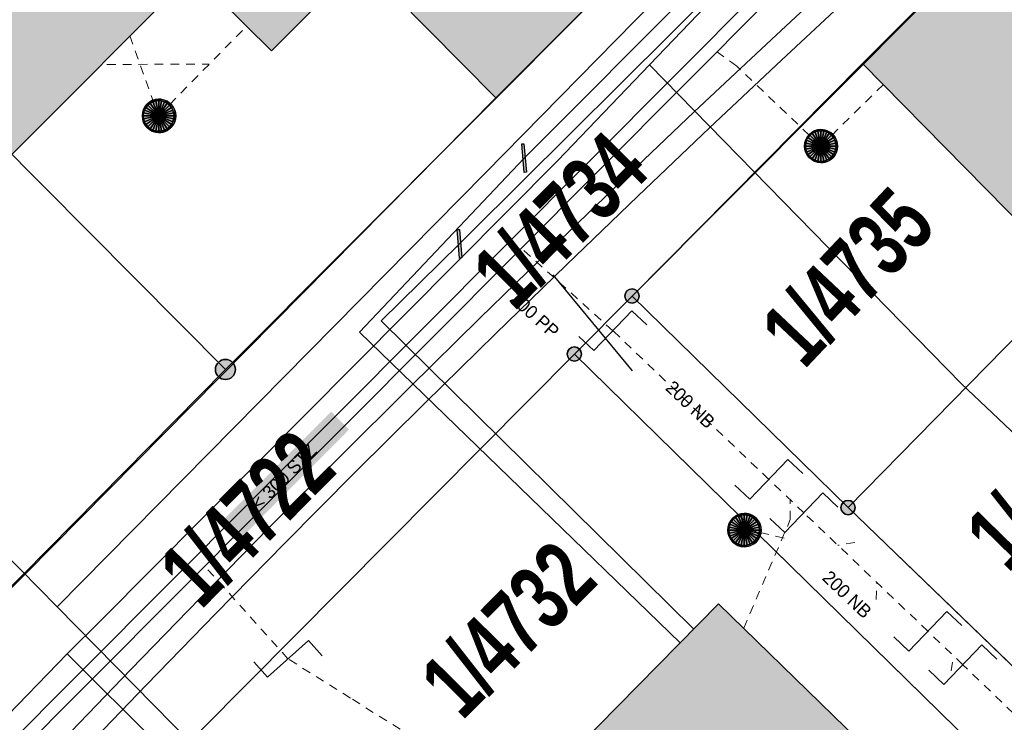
# Model space of a CAD drawing. Header units: metres. Extents: x 2695560 to 2696939, y 1260491 to 1262050.
# Tile 382 of 656: x 2695853 to 2695875, y 1261068 to 1261084. Entities that reach past the tile are written whole.
import ezdxf

# ---------------------------------------------------------------- set-up
doc = ezdxf.new("R2010")
doc.units = ezdxf.units.M
doc.linetypes.add('AUSGEZOGEN', pattern=[0])
doc.linetypes.add('VERDECKT2_S2', pattern=[0.36, 0.2, -0.16])
for name, color, linetype in [('XR$1$AV_Gebäudeflächen (BB)', 7, 'AUSGEZOGEN'), ('XR$1$AV_Grenzpunkte', 7, 'AUSGEZOGEN'), ('XR$1$AV_Grundstück-Nr.', 7, 'AUSGEZOGEN'), ('XR$1$AV_Hinweislinien', 7, 'AUSGEZOGEN'), ('XR$1$AV_Linien (BB)', 7, 'AUSGEZOGEN'), ('XR$1$AW_LK_Schachtdeckel', 24, 'AUSGEZOGEN'), ('XR$1$AW_LK_Zwischenpunkt', 24, 'AUSGEZOGEN'), ('XR$1$GA_LK_Rohrleitungsteil', 32, 'AUSGEZOGEN'), ('XR$1$Liegenschaftsgrenzen', 7, 'AUSGEZOGEN'), ('XR$1$PFAV', 255, 'AUSGEZOGEN'), ('XR$1$PFAW', 255, 'AUSGEZOGEN'), ('XR$1$WA_LK_Rohrleitungsteil', 171, 'AUSGEZOGEN')]:
    doc.layers.add(name, color=color, linetype=linetype)
for name, color, linetype, lineweight in [('XR$2$ABW-Linie-R-ungenau', 4, 'VERDECKT2_S2', 18), ('XR$2$ABW-LinieFlaeche-R-genau', 4, 'AUSGEZOGEN', 18), ('XR$2$ABW-Punkt', 6, 'AUSGEZOGEN', 18), ('XR$2$ELE-LinieFlaeche-genau', 1, 'AUSGEZOGEN', 18), ('XR$2$GAS-Linie-genau', 12, 'AUSGEZOGEN', 18), ('XR$2$KOM-Linie-U-genau', 91, 'AUSGEZOGEN', 18), ('XR$2$WAS-Linie-genau', 5, 'AUSGEZOGEN', 18), ('XR$2$WEI-Text', 59, 'AUSGEZOGEN', 18)]:
    doc.layers.add(name, color=color, linetype=linetype, lineweight=lineweight)
doc.styles.add('ARIAL', font='arial.ttf')
doc.styles.add('TXT', font='txt')

# ---------------------------------------------------------------- blocks, each defined once
blk = doc.blocks.new('BAV15')
at = {"layer": 'XR$1$PFAV', "transparency": 33554687}
blk.add_hatch(color=7, dxfattribs=at).paths.add_polyline_path([(0.5, 0), (0.49, 0.101), (0.459, 0.197), (0.41, 0.286), (0.344, 0.362), (0.264, 0.424), (0.174, 0.469), (0.076, 0.494), (-0.025, 0.499), (-0.125, 0.484), (-0.22, 0.449), (-0.306, 0.395), (-0.379, 0.326), (-0.437, 0.243), (-0.477, 0.15), (-0.497, 0.051), (-0.497, -0.051), (-0.477, -0.15), (-0.437, -0.243), (-0.379, -0.326), (-0.306, -0.395), (-0.22, -0.449), (-0.125, -0.484), (-0.025, -0.499), (0.076, -0.494), (0.174, -0.469), (0.264, -0.424), (0.344, -0.362), (0.41, -0.286), (0.459, -0.197), (0.49, -0.101)])
at = {"color": 7, "transparency": 33554687}
for start, end in [(90, 270), (270, 90)]:
    blk.add_arc((0, 0), 0.5, start, end, dxfattribs=at)
at = {"layer": 'XR$1$PFAV', "transparency": 33554687}
blk.add_circle((0, 0), 0.5, dxfattribs=at)
blk = doc.blocks.new('BAW2093')
at = {"transparency": 33554687}
blk.add_lwpolyline([(-0.375, -0.5), (0, -0.5), (0, 0.5), (0.375, 0.5)], dxfattribs=at)
blk = doc.blocks.new('BAW2088')
at = {"layer": 'XR$1$PFAW', "transparency": 33554687}
blk.add_hatch(color=253, dxfattribs=at).paths.add_polyline_path([(0.51, 0), (0.5, 0.101), (0.47, 0.197), (0.421, 0.286), (0.355, 0.362), (0.275, 0.424), (0.184, 0.469), (0.086, 0.494), (-0.015, 0.499), (-0.115, 0.484), (-0.21, 0.449), (-0.296, 0.395), (-0.369, 0.326), (-0.427, 0.243), (-0.467, 0.15), (-0.487, 0.051), (-0.487, -0.051), (-0.467, -0.15), (-0.427, -0.243), (-0.369, -0.326), (-0.296, -0.395), (-0.21, -0.449), (-0.115, -0.484), (-0.015, -0.499), (0.086, -0.494), (0.184, -0.469), (0.275, -0.424), (0.355, -0.362), (0.421, -0.286), (0.47, -0.197), (0.5, -0.101)])
at = {"transparency": 33554687}
for start, end in [(91.1948, 268.8052), (268.8052, 91.1948)]:
    blk.add_arc((0.01, 0), 0.5, start, end, dxfattribs=at)
at = {"layer": 'XR$1$PFAW', "transparency": 33554687}
blk.add_circle((0.01, 0), 0.5, dxfattribs=at)
blk = doc.blocks.new('BAW2082')
at = {"layer": 'XR$1$PFAW', "transparency": 33554687}
blk.add_hatch(color=7, dxfattribs=at).paths.add_polyline_path([(0.509, -0.003), (0.499, 0.098), (0.469, 0.194), (0.42, 0.283), (0.354, 0.359), (0.274, 0.421), (0.183, 0.466), (0.085, 0.491), (-0.016, 0.496), (-0.116, 0.481), (-0.211, 0.446), (-0.297, 0.392), (-0.37, 0.323), (-0.428, 0.24), (-0.468, 0.147), (-0.488, 0.047), (-0.488, -0.054), (-0.468, -0.153), (-0.428, -0.246), (-0.37, -0.329), (-0.297, -0.398), (-0.211, -0.452), (-0.116, -0.487), (-0.016, -0.502), (0.085, -0.497), (0.183, -0.472), (0.274, -0.427), (0.354, -0.366), (0.42, -0.289), (0.469, -0.2), (0.499, -0.104)])
at = {"transparency": 33554687}
for start, end in [(91.1948, 268.8052), (268.8052, 91.1948)]:
    blk.add_arc((0.01, 0), 0.5, start, end, dxfattribs=at)
at = {"layer": 'XR$1$PFAW', "transparency": 33554687}
blk.add_circle((0.009, -0.003), 0.5, dxfattribs=at)
blk = doc.blocks.new('BWA2013')
at = {"true_color": 0x000000, "transparency": 33554687}
blk.add_hatch(color=18, dxfattribs=at).paths.add_polyline_path([(-0.291, -0.409), (0.352, 0.357), (0.291, 0.409), (-0.352, -0.357)])
at = {"transparency": 33554687}
blk.add_lwpolyline([(-0.291, -0.409), (-0.352, -0.357), (0.291, 0.409), (0.352, 0.357), (-0.291, -0.409)], close=True, dxfattribs=at)
blk = doc.blocks.new('BGA2013')
at = {"transparency": 33554687}
blk.add_hatch(color=36, dxfattribs=at).paths.add_polyline_path([(-0.291, -0.409), (0.352, 0.357), (0.291, 0.409), (-0.352, -0.357)])
at = {"color": 32, "transparency": 33554687}
blk.add_lwpolyline([(-0.291, -0.409), (-0.352, -0.357), (0.291, 0.409), (0.352, 0.357), (-0.291, -0.409)], close=True, dxfattribs=at)
blk = doc.blocks.new('ABW-SCHLAMMSAMMLER_RUND')
at = {"layer": 'XR$2$ABW-Punkt', "linetype": 'AUSGEZOGEN', "lineweight": 13, "transparency": 33554687}
for p, q in [((-70, 75, 2500), (70, 75, 2500)), ((-70, -75, 2500), (70, -75, 2500))]:
    blk.add_line(p, q, dxfattribs=at)
blk.add_polyline3d([(90, 0, 2500), (0, 0, 2500), (-90, 0, 2500)], dxfattribs=at)
at = {"layer": 'XR$2$ABW-Punkt', "linetype": 'AUSGEZOGEN', "lineweight": 25, "transparency": 33554687}
for points in [[(-147, 29, 2500), (0, 0, 2500), (-150, 0, 2500)], [(-147, 29), (0, 0), (-150, 0)], [(-147, 29, 2500), (-147, 29), (-150, 0), (-150, 0, 2500)], [(-150, 0, 2500), (0, 0, 2500), (-147, -29, 2500)], [(-150, 0), (0, 0), (-147, -29)], [(-139, 57, 2500), (0, 0, 2500), (-147, 29, 2500)], [(-139, 57), (0, 0), (-147, 29)], [(-139, 57, 2500), (-139, 57), (-147, 29), (-147, 29, 2500)], [(-147, -29, 2500), (0, 0, 2500), (-139, -57, 2500)], [(-147, -29), (0, 0), (-139, -57)], [(-125, 83, 2500), (0, 0, 2500), (-139, 57, 2500)], [(-125, 83), (0, 0), (-139, 57)], [(-125, 83, 2500), (-125, 83), (-139, 57), (-139, 57, 2500)], [(-139, -57, 2500), (0, 0, 2500), (-125, -83, 2500)], [(-139, -57), (0, 0), (-125, -83)], [(-106, 106, 2500), (0, 0, 2500), (-125, 83, 2500)], [(-106, 106), (0, 0), (-125, 83)], [(-106, 106, 2500), (-106, 106), (-125, 83), (-125, 83, 2500)], [(-125, -83, 2500), (0, 0, 2500), (-106, -106, 2500)], [(-125, -83), (0, 0), (-106, -106)], [(-83, 125, 2500), (0, 0, 2500), (-106, 106, 2500)], [(-83, 125), (0, 0), (-106, 106)], [(-83, 125, 2500), (-83, 125), (-106, 106), (-106, 106, 2500)], [(-106, -106, 2500), (0, 0, 2500), (-83, -125, 2500)], [(-106, -106), (0, 0), (-83, -125)], [(-57, 139, 2500), (0, 0, 2500), (-83, 125, 2500)], [(-57, 139), (0, 0), (-83, 125)], [(-57, 139, 2500), (-57, 139), (-83, 125), (-83, 125, 2500)], [(-83, -125, 2500), (0, 0, 2500), (-57, -139, 2500)], [(-83, -125), (0, 0), (-57, -139)], [(-29, 147, 2500), (0, 0, 2500), (-57, 139, 2500)], [(-29, 147), (0, 0), (-57, 139)], [(-29, 147, 2500), (-29, 147), (-57, 139), (-57, 139, 2500)], [(-57, -139, 2500), (0, 0, 2500), (-29, -147, 2500)], [(-57, -139), (0, 0), (-29, -147)], [(0, 150, 2500), (0, 0, 2500), (-29, 147, 2500)], [(0, 150), (0, 0), (-29, 147)], [(0, 150, 2500), (0, 150), (-29, 147), (-29, 147, 2500)], [(-29, -147, 2500), (0, 0, 2500), (0, -150, 2500)], [(-29, -147), (0, 0), (0, -150)], [(29, 147, 2500), (0, 0, 2500), (0, 150, 2500)], [(29, 147), (0, 0), (0, 150)], [(29, 147, 2500), (29, 147), (0, 150), (0, 150, 2500)], [(57, 139, 2500), (0, 0, 2500), (29, 147, 2500)], [(57, 139), (0, 0), (29, 147)], [(83, 125, 2500), (0, 0, 2500), (57, 139, 2500)], [(83, 125), (0, 0), (57, 139)], [(106, 106, 2500), (0, 0, 2500), (83, 125, 2500)], [(106, 106), (0, 0), (83, 125)], [(125, 83, 2500), (0, 0, 2500), (106, 106, 2500)], [(125, 83), (0, 0), (106, 106)], [(139, 57, 2500), (0, 0, 2500), (125, 83, 2500)], [(139, 57), (0, 0), (125, 83)], [(147, 29, 2500), (0, 0, 2500), (139, 57, 2500)], [(147, 29), (0, 0), (139, 57)], [(150, 0, 2500), (0, 0, 2500), (147, 29, 2500)], [(150, 0), (0, 0), (147, 29)], [(0, -150, 2500), (0, 0, 2500), (29, -147, 2500)], [(29, -147, 2500), (0, 0, 2500), (57, -139, 2500)], [(57, -139, 2500), (0, 0, 2500), (83, -125, 2500)], [(83, -125, 2500), (0, 0, 2500), (106, -106, 2500)], [(106, -106, 2500), (0, 0, 2500), (125, -83, 2500)], [(125, -83, 2500), (0, 0, 2500), (139, -57, 2500)], [(139, -57, 2500), (0, 0, 2500), (147, -29, 2500)], [(147, -29, 2500), (0, 0, 2500), (150, 0, 2500)], [(0, -150), (0, 0), (29, -147)], [(29, -147), (0, 0), (57, -139)], [(57, -139), (0, 0), (83, -125)], [(83, -125), (0, 0), (106, -106)], [(106, -106), (0, 0), (125, -83)], [(125, -83), (0, 0), (139, -57)], [(139, -57), (0, 0), (147, -29)], [(147, -29), (0, 0), (150, 0)], [(57, 139, 2500), (57, 139), (29, 147), (29, 147, 2500)], [(83, 125, 2500), (83, 125), (57, 139), (57, 139, 2500)], [(106, 106, 2500), (106, 106), (83, 125), (83, 125, 2500)], [(125, 83, 2500), (125, 83), (106, 106), (106, 106, 2500)], [(139, 57, 2500), (139, 57), (125, 83), (125, 83, 2500)], [(147, 29, 2500), (147, 29), (139, 57), (139, 57, 2500)], [(150, 0, 2500), (150, 0), (147, 29), (147, 29, 2500)], [(-150, 0, 2500), (-150, 0), (-147, -29), (-147, -29, 2500)], [(-147, -29, 2500), (-147, -29), (-139, -57), (-139, -57, 2500)], [(-139, -57, 2500), (-139, -57), (-125, -83), (-125, -83, 2500)], [(-125, -83, 2500), (-125, -83), (-106, -106), (-106, -106, 2500)], [(-106, -106, 2500), (-106, -106), (-83, -125), (-83, -125, 2500)], [(-83, -125, 2500), (-83, -125), (-57, -139), (-57, -139, 2500)], [(-57, -139, 2500), (-57, -139), (-29, -147), (-29, -147, 2500)], [(-29, -147, 2500), (-29, -147), (0, -150), (0, -150, 2500)], [(0, -150, 2500), (0, -150), (29, -147), (29, -147, 2500)], [(29, -147, 2500), (29, -147), (57, -139), (57, -139, 2500)], [(57, -139, 2500), (57, -139), (83, -125), (83, -125, 2500)], [(83, -125, 2500), (83, -125), (106, -106), (106, -106, 2500)], [(106, -106, 2500), (106, -106), (125, -83), (125, -83, 2500)], [(125, -83, 2500), (125, -83), (139, -57), (139, -57, 2500)], [(139, -57, 2500), (139, -57), (147, -29), (147, -29, 2500)], [(147, -29, 2500), (147, -29), (150, 0), (150, 0, 2500)]]:
    blk.add_3dface(points, dxfattribs=at)
blk = doc.blocks.new('ABW-NORMSCHACHT_WEITERE')
at = {"layer": 'XR$2$ABW-Punkt', "linetype": 'AUSGEZOGEN', "lineweight": 25, "transparency": 33554687}
for points in [[(-196, 39, 2500), (0, 0, 2500), (-200, 0, 2500)], [(-196, 39), (0, 0), (-200, 0)], [(-196, 39, 2500), (-196, 39), (-200, 0), (-200, 0, 2500)], [(-200, 0, 2500), (0, 0, 2500), (-196, -39, 2500)], [(-200, 0), (0, 0), (-196, -39)], [(-185, 77, 2500), (0, 0, 2500), (-196, 39, 2500)], [(-185, 77), (0, 0), (-196, 39)], [(-185, 77, 2500), (-185, 77), (-196, 39), (-196, 39, 2500)], [(-196, -39, 2500), (0, 0, 2500), (-185, -77, 2500)], [(-196, -39), (0, 0), (-185, -77)], [(-166, 111, 2500), (0, 0, 2500), (-185, 77, 2500)], [(-166, 111), (0, 0), (-185, 77)], [(-166, 111, 2500), (-166, 111), (-185, 77), (-185, 77, 2500)], [(-185, -77, 2500), (0, 0, 2500), (-166, -111, 2500)], [(-185, -77), (0, 0), (-166, -111)], [(-141, 141, 2500), (0, 0, 2500), (-166, 111, 2500)], [(-141, 141), (0, 0), (-166, 111)], [(-141, 141, 2500), (-141, 141), (-166, 111), (-166, 111, 2500)], [(-166, -111, 2500), (0, 0, 2500), (-141, -141, 2500)], [(-166, -111), (0, 0), (-141, -141)], [(-111, 166, 2500), (0, 0, 2500), (-141, 141, 2500)], [(-111, 166), (0, 0), (-141, 141)], [(-111, 166, 2500), (-111, 166), (-141, 141), (-141, 141, 2500)], [(-141, -141, 2500), (0, 0, 2500), (-111, -166, 2500)], [(-141, -141), (0, 0), (-111, -166)], [(-77, 185, 2500), (0, 0, 2500), (-111, 166, 2500)], [(-77, 185), (0, 0), (-111, 166)], [(-77, 185, 2500), (-77, 185), (-111, 166), (-111, 166, 2500)], [(-111, -166, 2500), (0, 0, 2500), (-77, -185, 2500)], [(-111, -166), (0, 0), (-77, -185)], [(-39, 196, 2500), (0, 0, 2500), (-77, 185, 2500)], [(-39, 196), (0, 0), (-77, 185)], [(-39, 196, 2500), (-39, 196), (-77, 185), (-77, 185, 2500)], [(-77, -185, 2500), (0, 0, 2500), (-39, -196, 2500)], [(-77, -185), (0, 0), (-39, -196)], [(0, 200, 2500), (0, 0, 2500), (-39, 196, 2500)], [(0, 200), (0, 0), (-39, 196)], [(0, 200, 2500), (0, 200), (-39, 196), (-39, 196, 2500)], [(-39, -196, 2500), (0, 0, 2500), (0, -200, 2500)], [(-39, -196), (0, 0), (0, -200)], [(39, 196, 2500), (0, 0, 2500), (0, 200, 2500)], [(39, 196), (0, 0), (0, 200)], [(39, 196, 2500), (39, 196), (0, 200), (0, 200, 2500)], [(77, 185, 2500), (0, 0, 2500), (39, 196, 2500)], [(77, 185), (0, 0), (39, 196)], [(111, 166, 2500), (0, 0, 2500), (77, 185, 2500)], [(111, 166), (0, 0), (77, 185)], [(141, 141, 2500), (0, 0, 2500), (111, 166, 2500)], [(141, 141), (0, 0), (111, 166)], [(166, 111, 2500), (0, 0, 2500), (141, 141, 2500)], [(166, 111), (0, 0), (141, 141)], [(185, 77, 2500), (0, 0, 2500), (166, 111, 2500)], [(185, 77), (0, 0), (166, 111)], [(196, 39, 2500), (0, 0, 2500), (185, 77, 2500)], [(196, 39), (0, 0), (185, 77)], [(200, 0, 2500), (0, 0, 2500), (196, 39, 2500)], [(200, 0), (0, 0), (196, 39)], [(0, -200, 2500), (0, 0, 2500), (39, -196, 2500)], [(39, -196, 2500), (0, 0, 2500), (77, -185, 2500)], [(77, -185, 2500), (0, 0, 2500), (111, -166, 2500)], [(111, -166, 2500), (0, 0, 2500), (141, -141, 2500)], [(141, -141, 2500), (0, 0, 2500), (166, -111, 2500)], [(166, -111, 2500), (0, 0, 2500), (185, -77, 2500)], [(185, -77, 2500), (0, 0, 2500), (196, -39, 2500)], [(196, -39, 2500), (0, 0, 2500), (200, 0, 2500)], [(0, -200), (0, 0), (39, -196)], [(39, -196), (0, 0), (77, -185)], [(77, -185), (0, 0), (111, -166)], [(111, -166), (0, 0), (141, -141)], [(141, -141), (0, 0), (166, -111)], [(166, -111), (0, 0), (185, -77)], [(185, -77), (0, 0), (196, -39)], [(196, -39), (0, 0), (200, 0)], [(77, 185, 2500), (77, 185), (39, 196), (39, 196, 2500)], [(111, 166, 2500), (111, 166), (77, 185), (77, 185, 2500)], [(141, 141, 2500), (141, 141), (111, 166), (111, 166, 2500)], [(166, 111, 2500), (166, 111), (141, 141), (141, 141, 2500)], [(185, 77, 2500), (185, 77), (166, 111), (166, 111, 2500)], [(196, 39, 2500), (196, 39), (185, 77), (185, 77, 2500)], [(200, 0, 2500), (200, 0), (196, 39), (196, 39, 2500)], [(-200, 0, 2500), (-200, 0), (-196, -39), (-196, -39, 2500)], [(-196, -39, 2500), (-196, -39), (-185, -77), (-185, -77, 2500)], [(-185, -77, 2500), (-185, -77), (-166, -111), (-166, -111, 2500)], [(-166, -111, 2500), (-166, -111), (-141, -141), (-141, -141, 2500)], [(-141, -141, 2500), (-141, -141), (-111, -166), (-111, -166, 2500)], [(-111, -166, 2500), (-111, -166), (-77, -185), (-77, -185, 2500)], [(-77, -185, 2500), (-77, -185), (-39, -196), (-39, -196, 2500)], [(-39, -196, 2500), (-39, -196), (0, -200), (0, -200, 2500)], [(0, -200, 2500), (0, -200), (39, -196), (39, -196, 2500)], [(39, -196, 2500), (39, -196), (77, -185), (77, -185, 2500)], [(77, -185, 2500), (77, -185), (111, -166), (111, -166, 2500)], [(111, -166, 2500), (111, -166), (141, -141), (141, -141, 2500)], [(141, -141, 2500), (141, -141), (166, -111), (166, -111, 2500)], [(166, -111, 2500), (166, -111), (185, -77), (185, -77, 2500)], [(185, -77, 2500), (185, -77), (196, -39), (196, -39, 2500)], [(196, -39, 2500), (196, -39), (200, 0), (200, 0, 2500)]]:
    blk.add_3dface(points, dxfattribs=at)
blk = doc.blocks.new('ABW-DECKEL')
at = {"layer": 'XR$2$ABW-Punkt', "linetype": 'AUSGEZOGEN', "lineweight": 25, "transparency": 33554687}
for points in [[(-247, 247, 2500), (0, 0, 2500), (-291, 194, 2500)], [(-247, 247), (0, 0), (-291, 194)], [(-247, 247, 2500), (-247, 247), (-291, 194), (-291, 194, 2500)], [(-194, 291, 2500), (0, 0, 2500), (-247, 247, 2500)], [(-194, 291), (0, 0), (-247, 247)], [(-194, 291, 2500), (-194, 291), (-247, 247), (-247, 247, 2500)], [(-134, 323, 2500), (0, 0, 2500), (-194, 291, 2500)], [(-134, 323), (0, 0), (-194, 291)], [(-134, 323, 2500), (-134, 323), (-194, 291), (-194, 291, 2500)], [(-68, 343, 2500), (0, 0, 2500), (-134, 323, 2500)], [(-68, 343), (0, 0), (-134, 323)], [(-68, 343, 2500), (-68, 343), (-134, 323), (-134, 323, 2500)], [(0, 350, 2500), (0, 0, 2500), (-68, 343, 2500)], [(0, 350), (0, 0), (-68, 343)], [(0, 350, 2500), (0, 350), (-68, 343), (-68, 343, 2500)], [(68, 343, 2500), (0, 0, 2500), (0, 350, 2500)], [(68, 343), (0, 0), (0, 350)], [(68, 343, 2500), (68, 343), (0, 350), (0, 350, 2500)], [(134, 323, 2500), (0, 0, 2500), (68, 343, 2500)], [(134, 323), (0, 0), (68, 343)], [(194, 291, 2500), (0, 0, 2500), (134, 323, 2500)], [(194, 291), (0, 0), (134, 323)], [(247, 247, 2500), (0, 0, 2500), (194, 291, 2500)], [(247, 247), (0, 0), (194, 291)], [(291, 194, 2500), (0, 0, 2500), (247, 247, 2500)], [(291, 194), (0, 0), (247, 247)], [(134, 323, 2500), (134, 323), (68, 343), (68, 343, 2500)], [(194, 291, 2500), (194, 291), (134, 323), (134, 323, 2500)], [(247, 247, 2500), (247, 247), (194, 291), (194, 291, 2500)], [(291, 194, 2500), (291, 194), (247, 247), (247, 247, 2500)], [(-343, 68, 2500), (0, 0, 2500), (-350, 0, 2500)], [(-343, 68), (0, 0), (-350, 0)], [(-343, 68, 2500), (-343, 68), (-350, 0), (-350, 0, 2500)], [(-350, 0, 2500), (0, 0, 2500), (-343, -68, 2500)], [(-350, 0), (0, 0), (-343, -68)], [(-323, 134, 2500), (0, 0, 2500), (-343, 68, 2500)], [(-323, 134), (0, 0), (-343, 68)], [(-323, 134, 2500), (-323, 134), (-343, 68), (-343, 68, 2500)], [(-343, -68, 2500), (0, 0, 2500), (-323, -134, 2500)], [(-343, -68), (0, 0), (-323, -134)], [(-291, 194, 2500), (0, 0, 2500), (-323, 134, 2500)], [(-291, 194), (0, 0), (-323, 134)], [(-291, 194, 2500), (-291, 194), (-323, 134), (-323, 134, 2500)], [(-323, -134, 2500), (0, 0, 2500), (-291, -194, 2500)], [(-323, -134), (0, 0), (-291, -194)], [(-291, -194, 2500), (0, 0, 2500), (-247, -247, 2500)], [(-291, -194), (0, 0), (-247, -247)], [(-247, -247, 2500), (0, 0, 2500), (-194, -291, 2500)], [(-247, -247), (0, 0), (-194, -291)], [(-194, -291, 2500), (0, 0, 2500), (-134, -323, 2500)], [(-194, -291), (0, 0), (-134, -323)], [(-134, -323, 2500), (0, 0, 2500), (-68, -343, 2500)], [(-134, -323), (0, 0), (-68, -343)], [(-68, -343, 2500), (0, 0, 2500), (0, -350, 2500)], [(-68, -343), (0, 0), (0, -350)], [(323, 134, 2500), (0, 0, 2500), (291, 194, 2500)], [(323, 134), (0, 0), (291, 194)], [(343, 68, 2500), (0, 0, 2500), (323, 134, 2500)], [(343, 68), (0, 0), (323, 134)], [(350, 0, 2500), (0, 0, 2500), (343, 68, 2500)], [(350, 0), (0, 0), (343, 68)], [(0, -350, 2500), (0, 0, 2500), (68, -343, 2500)], [(68, -343, 2500), (0, 0, 2500), (134, -323, 2500)], [(134, -323, 2500), (0, 0, 2500), (194, -291, 2500)], [(194, -291, 2500), (0, 0, 2500), (247, -247, 2500)], [(247, -247, 2500), (0, 0, 2500), (291, -194, 2500)], [(291, -194, 2500), (0, 0, 2500), (323, -134, 2500)], [(323, -134, 2500), (0, 0, 2500), (343, -68, 2500)], [(343, -68, 2500), (0, 0, 2500), (350, 0, 2500)], [(0, -350), (0, 0), (68, -343)], [(68, -343), (0, 0), (134, -323)], [(134, -323), (0, 0), (194, -291)], [(194, -291), (0, 0), (247, -247)], [(247, -247), (0, 0), (291, -194)], [(291, -194), (0, 0), (323, -134)], [(323, -134), (0, 0), (343, -68)], [(343, -68), (0, 0), (350, 0)], [(323, 134, 2500), (323, 134), (291, 194), (291, 194, 2500)], [(343, 68, 2500), (343, 68), (323, 134), (323, 134, 2500)], [(350, 0, 2500), (350, 0), (343, 68), (343, 68, 2500)], [(-350, 0, 2500), (-350, 0), (-343, -68), (-343, -68, 2500)], [(-343, -68, 2500), (-343, -68), (-323, -134), (-323, -134, 2500)], [(-323, -134, 2500), (-323, -134), (-291, -194), (-291, -194, 2500)], [(-291, -194, 2500), (-291, -194), (-247, -247), (-247, -247, 2500)], [(247, -247, 2500), (247, -247), (291, -194), (291, -194, 2500)], [(291, -194, 2500), (291, -194), (323, -134), (323, -134, 2500)], [(323, -134, 2500), (323, -134), (343, -68), (343, -68, 2500)], [(343, -68, 2500), (343, -68), (350, 0), (350, 0, 2500)], [(-247, -247, 2500), (-247, -247), (-194, -291), (-194, -291, 2500)], [(-194, -291, 2500), (-194, -291), (-134, -323), (-134, -323, 2500)], [(-134, -323, 2500), (-134, -323), (-68, -343), (-68, -343, 2500)], [(-68, -343, 2500), (-68, -343), (0, -350), (0, -350, 2500)], [(0, -350, 2500), (0, -350), (68, -343), (68, -343, 2500)], [(68, -343, 2500), (68, -343), (134, -323), (134, -323, 2500)], [(134, -323, 2500), (134, -323), (194, -291), (194, -291, 2500)], [(194, -291, 2500), (194, -291), (247, -247), (247, -247, 2500)]]:
    blk.add_3dface(points, dxfattribs=at)

msp = doc.modelspace()

# ---------------------------------------------------------------- hatches: boundary and pattern name
at = {"transparency": 33554687}
msp.add_hatch(color=7, dxfattribs=at).paths.add_polyline_path([(2695857.23, 1261072.147), (2695857.638, 1261071.74), (2695860.182, 1261074.295), (2695859.774, 1261074.702)])
at = {"layer": 'XR$1$AV_Gebäudeflächen (BB)', "true_color": 0xd2d2d2, "transparency": 33554687}
for points in [[(2695847.25, 1261085.85), (2695852.519, 1261080.544), (2695856.626, 1261084.679), (2695858.416, 1261082.902), (2695860.444, 1261084.944), (2695863.516, 1261081.836), (2695868.765, 1261087.09), (2695862.815, 1261093.1), (2695862.781, 1261093.065), (2695862.438, 1261093.401), (2695862.018, 1261092.973), (2695862.36, 1261092.636), (2695857.582, 1261087.838), (2695855.742, 1261085.89), (2695851.505, 1261090.093)], [(2695876.64, 1261077.74), (2695882.62, 1261083.685), (2695877.769, 1261088.568), (2695874.488, 1261085.268), (2695874.183, 1261085.571), (2695873.338, 1261084.721), (2695873.643, 1261084.419), (2695871.847, 1261082.613)], [(2695867.555, 1261059.515), (2695873.495, 1261065.54), (2695868.573, 1261070.33), (2695862.642, 1261064.299)]]:
    msp.add_hatch(color=254, dxfattribs=at).paths.add_polyline_path(points)

# ---------------------------------------------------------------- linework, layer by layer
at = {"layer": 'XR$1$AV_Hinweislinien', "color": 7, "linetype": 'AUSGEZOGEN', "transparency": 33554687}
msp.add_line((2695864.807, 1261077.809), (2695866.617, 1261075.63), dxfattribs=at)
at = {"layer": 'XR$1$AV_Linien (BB)', "color": 7, "linetype": 'AUSGEZOGEN', "transparency": 33554687}
for p, q in [((2695868.765, 1261087.09), (2695863.516, 1261081.836)), ((2695866.61, 1261077.33), (2695871.847, 1261082.613)), ((2695876.64, 1261077.74), (2695871.847, 1261082.613)), ((2695851.29, 1261069.464), (2695863.516, 1261081.836))]:
    msp.add_line(p, q, dxfattribs=at)
for points in [[(2695871.847, 1261082.613), (2695873.643, 1261084.419), (2695873.338, 1261084.721), (2695874.183, 1261085.571), (2695874.488, 1261085.268), (2695877.769, 1261088.568)], [(2695863.516, 1261081.836), (2695860.444, 1261084.944), (2695858.416, 1261082.902), (2695856.626, 1261084.679), (2695852.519, 1261080.544)], [(2695885.49, 1261058.89), (2695880.64, 1261063.65), (2695876.1, 1261068.1), (2695871.52, 1261072.52), (2695866.61, 1261077.33)], [(2695865.3, 1261076.01), (2695856.82, 1261067.46), (2695852.87, 1261063.46)], [(2695884.19, 1261057.56), (2695879.667, 1261061.963), (2695874.73, 1261066.77), (2695865.3, 1261076.01)], [(2695867.555, 1261059.515), (2695862.642, 1261064.299), (2695868.573, 1261070.33), (2695873.495, 1261065.54)]]:
    msp.add_lwpolyline(points, dxfattribs=at)
at = {"layer": 'XR$1$Liegenschaftsgrenzen', "color": 7, "linetype": 'AUSGEZOGEN', "transparency": 33554687}
for p, q in [((2695866.61, 1261077.33), (2695880.99, 1261091.76)), ((2695868.765, 1261087.09), (2695857.37, 1261075.66)), ((2695857.37, 1261075.66), (2695847.25, 1261085.85)), ((2695866.61, 1261077.33), (2695865.3, 1261076.01)), ((2695871.52, 1261072.52), (2695866.61, 1261077.33)), ((2695865.3, 1261076.01), (2695856.82, 1261067.46)), ((2695865.3, 1261076.01), (2695874.73, 1261066.77)), ((2695857.37, 1261075.66), (2695846.03, 1261064.16)), ((2695871.52, 1261072.52), (2695876.1, 1261068.1))]:
    msp.add_line(p, q, dxfattribs=at)
msp.add_lwpolyline([(2695885.8, 1261086.92), (2695882.62, 1261083.685), (2695876.64, 1261077.74), (2695871.52, 1261072.52)], dxfattribs=at)
at = {"layer": 'XR$2$ABW-Linie-R-ungenau', "linetype": 'VERDECKT2_S2', "transparency": 33554687}
for p, q in [((2695855.197, 1261083.242), (2695855.853, 1261081.425)), ((2695855.853, 1261081.425), (2695857.846, 1261083.462)), ((2695854.678, 1261082.595), (2695857.004, 1261082.603)), ((2695872.317, 1261082.133), (2695870.988, 1261080.826)), ((2695866.174, 1261076.541), (2695864.093, 1261078.42)), ((2695869.719, 1261073.161), (2695866.174, 1261076.541)), ((2695870.515, 1261072.402), (2695869.719, 1261073.161)), ((2695873.334, 1261069.708), (2695870.515, 1261072.402)), ((2695869.172, 1261072.031), (2695870.074, 1261071.822)), ((2695871.671, 1261071.727), (2695871.289, 1261071.664)), ((2695858.79, 1261069.082), (2695856.897, 1261071.19)), ((2695872.159, 1261070.428), (2695872.178, 1261070.813)), ((2695874.128, 1261068.946), (2695873.334, 1261069.708)), ((2695873.862, 1261068.806), (2695873.912, 1261069.154)), ((2695876.054, 1261067.098), (2695874.128, 1261068.946))]:
    msp.add_line(p, q, dxfattribs=at)
for points in [[(2695870.9, 1261080.738), (2695868.989, 1261082.556), (2695868.554, 1261082.872)], [(2695869.148, 1261069.775), (2695870.206, 1261072.245), (2695870.203, 1261072.7)], [(2695864.084, 1261065.756), (2695860.209, 1261068.19), (2695858.79, 1261069.082)]]:
    msp.add_lwpolyline(points, dxfattribs=at)
at = {"layer": 'XR$2$ABW-LinieFlaeche-R-genau', "linetype": 'AUSGEZOGEN', "transparency": 33554687}
msp.add_lwpolyline([(2695871.641, 1261086.002), (2695850.486, 1261064.75), (2695850.274, 1261064.962), (2695871.429, 1261086.214), (2695871.641, 1261086.002)], close=True, dxfattribs=at)
at = {"layer": 'XR$2$ELE-LinieFlaeche-genau', "linetype": 'AUSGEZOGEN', "transparency": 33554687}
msp.add_lwpolyline([(2695853.656, 1261067.216), (2695855.217, 1261068.84), (2695856.787, 1261070.456), (2695858.366, 1261072.063), (2695859.953, 1261073.66), (2695861.55, 1261075.25), (2695863.155, 1261076.83), (2695864.77, 1261078.401), (2695866.393, 1261079.963), (2695868.024, 1261081.516), (2695869.665, 1261083.059), (2695871.314, 1261084.593), (2695871.654, 1261084.227), (2695870.007, 1261082.693), (2695868.368, 1261081.152), (2695866.739, 1261079.601), (2695865.118, 1261078.041), (2695863.505, 1261076.472), (2695861.902, 1261074.894), (2695860.307, 1261073.306), (2695858.722, 1261071.711), (2695857.145, 1261070.106), (2695855.577, 1261068.492), (2695854.018, 1261066.87)], dxfattribs=at)
at = {"layer": 'XR$2$GAS-Linie-genau', "linetype": 'AUSGEZOGEN', "transparency": 33554687}
msp.add_line((2695862.936, 1261078.763), (2695862.688, 1261078.517), dxfattribs=at)
for points in [[(2695869.228, 1261085.02), (2695868.63, 1261084.425), (2695862.936, 1261078.763)], [(2695862.688, 1261078.517), (2695860.907, 1261076.763), (2695868.011, 1261069.759)]]:
    msp.add_lwpolyline(points, dxfattribs=at)
at = {"layer": 'XR$2$KOM-Linie-U-genau', "linetype": 'AUSGEZOGEN', "transparency": 33554687}
for p, q in [((2695873.989, 1261089.875), (2695867.004, 1261082.585)), ((2695867.004, 1261082.585), (2695864.922, 1261080.413)), ((2695864.922, 1261080.413), (2695854.55, 1261069.971)), ((2695853.546, 1261070.265), (2695857.089, 1261066.659)), ((2695854.55, 1261069.971), (2695853.775, 1261069.191)), ((2695853.775, 1261069.191), (2695851.32, 1261066.663)), ((2695853.775, 1261069.191), (2695864.406, 1261058.613))]:
    msp.add_line(p, q, dxfattribs=at)
for points in [[(2695853.546, 1261070.265), (2695863.282, 1261080.134), (2695870.058, 1261087.039)], [(2695867.004, 1261082.585), (2695874.099, 1261075.331), (2695877.185, 1261072.414)], [(2695853.546, 1261070.265), (2695852.299, 1261071.534), (2695850.762, 1261069.984)]]:
    msp.add_lwpolyline(points, dxfattribs=at)
at = {"layer": 'XR$2$WAS-Linie-genau', "linetype": 'AUSGEZOGEN', "transparency": 33554687}
for p, q in [((2695868.087, 1261084.407), (2695864.451, 1261080.758)), ((2695864.451, 1261080.758), (2695864.158, 1261080.465))]:
    msp.add_line(p, q, dxfattribs=at)
msp.add_lwpolyline([(2695864.158, 1261080.465), (2695860.415, 1261076.506), (2695867.703, 1261069.445)], dxfattribs=at)

# ---------------------------------------------------------------- block references
at = {"layer": 'XR$1$AV_Grenzpunkte', "color": 7, "linetype": 'AUSGEZOGEN', "lineweight": -3, "transparency": 33554687}
for p, xscale, yscale in [((2695866.61, 1261077.33), 0.3249999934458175, 0.3249999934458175), ((2695865.3, 1261076.01), 0.3249999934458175, 0.3249999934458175), ((2695857.37, 1261075.66), 0.4549999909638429, 0.4549999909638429), ((2695871.52, 1261072.52), 0.3249999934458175, 0.3249999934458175)]:
    msp.add_blockref('BAV15', p, dxfattribs=dict(at, xscale=xscale, yscale=yscale))
at = {"layer": 'XR$1$AW_LK_Schachtdeckel', "color": 24, "linetype": 'AUSGEZOGEN', "lineweight": -3, "transparency": 33554687}
for name, p, xscale, yscale in [('BAW2088', (2695855.853, 1261081.426), 0.7578193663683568, 0.7578193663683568), ('BAW2082', (2695870.901, 1261080.739), 0.7499999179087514, 0.7499999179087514), ('BAW2088', (2695869.159, 1261072.008), 0.7578193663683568, 0.7578193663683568)]:
    msp.add_blockref(name, p, dxfattribs=dict(at, xscale=xscale, yscale=yscale))
at = {"layer": 'XR$1$AW_LK_Zwischenpunkt', "color": 24, "linetype": 'AUSGEZOGEN', "lineweight": -3, "transparency": 33554687, "yscale": 1.250000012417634}
for p, xscale, rotation in [((2695866.175, 1261076.542), 1.250000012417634, 316.36320687), ((2695869.72, 1261073.162), 1.250000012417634, 316.461329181), ((2695870.516, 1261072.403), 1.250000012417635, 316.293463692), ((2695873.335, 1261069.709), 1.250000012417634, 316.147031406), ((2695858.791, 1261069.083), 1.250000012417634, 131.931607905), ((2695874.129, 1261068.947), 1.250000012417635, 316.185067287)]:
    msp.add_blockref('BAW2093', p, dxfattribs=dict(at, xscale=xscale, rotation=rotation))
at = {"layer": 'XR$1$GA_LK_Rohrleitungsteil', "color": 32, "linetype": 'AUSGEZOGEN', "lineweight": -3, "transparency": 33554687, "xscale": 0.6499999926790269, "yscale": 0.6499999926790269, "rotation": 224.5607999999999}
msp.add_blockref('BGA2013', (2695862.688, 1261078.518), dxfattribs=at)
at = {"layer": 'XR$1$WA_LK_Rohrleitungsteil', "color": 171, "linetype": 'AUSGEZOGEN', "lineweight": -3, "transparency": 33554687, "xscale": 0.649999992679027, "yscale": 0.649999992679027, "rotation": 225.0985107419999}
msp.add_blockref('BWA2013', (2695864.158, 1261080.466), dxfattribs=at)
at = {"layer": 'XR$2$ABW-Punkt', "color": 6, "linetype": 'AUSGEZOGEN', "lineweight": 18, "transparency": 33554687, "xscale": 0.001, "yscale": 0.001, "zscale": 0.001, "rotation": 360}
for name, p in [('ABW-DECKEL', (2695855.853, 1261081.425)), ('ABW-SCHLAMMSAMMLER_RUND', (2695855.853, 1261081.425)), ('ABW-DECKEL', (2695870.9, 1261080.738)), ('ABW-NORMSCHACHT_WEITERE', (2695870.9, 1261080.738)), ('ABW-DECKEL', (2695869.158, 1261072.007)), ('ABW-SCHLAMMSAMMLER_RUND', (2695869.158, 1261072.007))]:
    msp.add_blockref(name, p, dxfattribs=at)

# ---------------------------------------------------------------- texts
at = {"layer": 'XR$1$AV_Grundstück-Nr.', "color": 7, "transparency": 33554687, "char_height": 1.48491, "width": 4.98214, "attachment_point": 5, "style": 'ARIAL'}
for s, insert, rotation in [('\\A1;{\\fArial|i0|b1;\\H1.484908;\\W0.700000;\\C7;1/4734}\\P', (2695864.984, 1261079.043), 45.2142), ('\\A1;{\\fArial|i0|b1;\\H1.484908;\\W0.700000;\\C7;1/4735}\\P', (2695871.521, 1261077.754), 46.7019), ('\\A1;{\\fArial|i0|b1;\\H1.484908;\\W0.700000;\\C7;1/4736}\\P', (2695876.193, 1261073.105), 45.6372), ('\\A1;{\\fArial|i0|b1;\\H1.484908;\\W0.700000;\\C7;1/4722}\\P', (2695857.866, 1261072.265), 45.2358), ('\\A1;{\\fArial|i0|b1;\\H1.484908;\\W0.700000;\\C7;1/4732}\\P', (2695863.803, 1261069.743), 45.2376)]:
    msp.add_mtext(s, dxfattribs=dict(at, insert=insert, rotation=rotation))
at = {"layer": 'XR$2$WEI-Text', "transparency": 33554687, "char_height": 0.3, "attachment_point": 5, "style": 'TXT'}
for s, insert, width, rotation in [('\\W1.00;200\\~PP', (2695864.395, 1261076.899), 1.76905, 318), ('\\W1.00;200\\~NB', (2695867.935, 1261074.862), 1.76905, 316.4), ('\\W1.00;<\\~300\\~STZ', (2695858.706, 1261073.22), 2.62619, 45.2), ('\\W1.00;200\\~NB', (2695871.497, 1261070.544), 1.76905, 316.5)]:
    msp.add_mtext(s, dxfattribs=dict(at, insert=insert, width=width, rotation=rotation))

doc.saveas('drawing.dxf')
